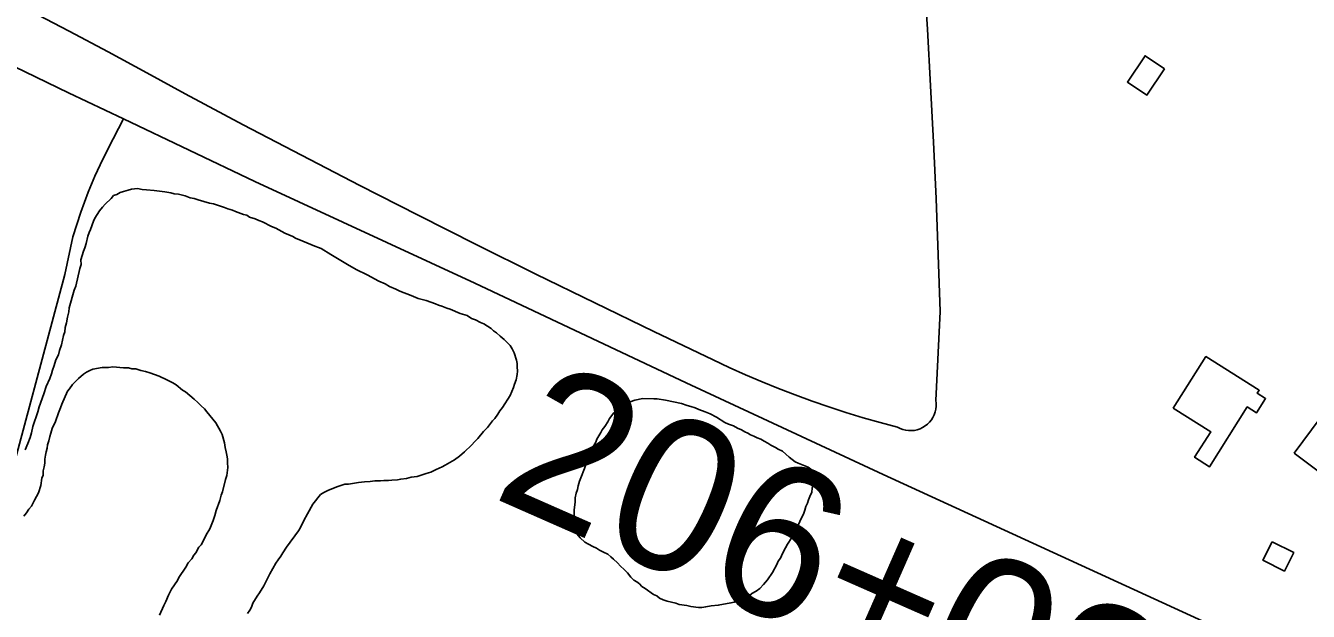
# Model space of a CAD drawing. Extents: x 3683402 to 3721514, y 487807 to 513565.
# Drawn here: x 3709695 to 3710535, y 504281 to 504665 of the extents above; entities that cross this region are included whole.
import ezdxf

# ---------------------------------------------------------------- set-up
doc = ezdxf.new("R2010")
doc.units = 0
for name, color, linetype in [('V-BLDG-OTLN', 7, 'Continuous'), ('V-SITE-VEGE', 7, 'Continuous'), ('V-SURV-IDEN', 7, 'Continuous'), ('V-TOPO-SHOR', 7, 'Continuous')]:
    doc.layers.add(name, color=color, linetype=linetype)

msp = doc.modelspace()

# ---------------------------------------------------------------- linework, layer by layer
at = {"layer": 'V-BLDG-OTLN'}
for points in [[(3710440.69, 504636.38), (3710429.2, 504619.07), (3710416.38, 504627.57), (3710427.95, 504644.82)], [(3710446.46, 504414.09), (3710467.76, 504447.92), (3710502.7, 504425.91), (3710501.4, 504423.86), (3710506.86, 504420.42), (3710501.01, 504411.14), (3710494.92, 504414.97), (3710470.23, 504375.78), (3710460.42, 504381.96), (3710470.94, 504398.67)], [(3710525.52, 504384.69), (3710548.42, 504415.21), (3710571.82, 504397.66), (3710573.92, 504400.46), (3710588.45, 504389.56), (3710573.11, 504369.12), (3710561.38, 504377.92), (3710551.72, 504365.04)], [(3710511.21, 504326.7), (3710525.31, 504319.64), (3710519.25, 504307.52), (3710505.15, 504314.57)]]:
    msp.add_lwpolyline(points, close=True, dxfattribs=at)
at = {"layer": 'V-SITE-VEGE'}
for points in [[(3710283.1, 504699.09), (3710285.4, 504662.17), (3710287.48, 504625.25), (3710289.34, 504588.32), (3710290.99, 504551.37), (3710292.42, 504514.42), (3710293.62, 504477.46), (3710290.84, 504419.21), (3710291.06, 504417.31), (3710291.06, 504415.4), (3710290.85, 504413.5), (3710290.42, 504411.64), (3710289.78, 504409.83), (3710288.95, 504408.11), (3710287.93, 504406.49), (3710286.73, 504405), (3710285.38, 504403.65), (3710283.87, 504402.47), (3710282.25, 504401.46), (3710280.52, 504400.64), (3710278.71, 504400.03), (3710276.84, 504399.61), (3710274.94, 504399.42), (3710273.03, 504399.44), (3710271.13, 504399.67), (3710269.27, 504400.12), (3710267.47, 504400.78), (3710265.76, 504401.63), (3710254.45, 504404.66), (3710243.19, 504407.9), (3710232, 504411.33), (3710220.86, 504414.95), (3710209.79, 504418.77), (3710198.79, 504422.79), (3710187.86, 504426.99), (3710177, 504431.39), (3710166.23, 504435.97), (3710155.53, 504440.74), (3710144.92, 504445.71), (3710106.11, 504464.25), (3710067.39, 504483), (3710028.78, 504501.95), (3709990.26, 504521.1), (3709951.84, 504540.45), (3709913.53, 504560), (3709875.31, 504579.74), (3709837.2, 504599.69), (3709799.2, 504619.84), (3709773.95, 504633.7), (3709748.6, 504647.38), (3709723.15, 504660.86), (3709697.6, 504674.16)], [(3709706.42, 504423.61), (3709708.13, 504428.23), (3709710.41, 504433.66), (3709711.55, 504436.65), (3709712.14, 504439.1), (3709713.27, 504442.09), (3709714.43, 504445.89), (3709716.12, 504449.15), (3709716.71, 504451.87), (3709718.14, 504455.67), (3709719.32, 504461.67), (3709720.18, 504464.11), (3709720.5, 504466.84), (3709721.37, 504470.11), (3709721.97, 504473.65), (3709722.85, 504477.19), (3709723.17, 504479.92), (3709726.36, 504491.35), (3709727.49, 504494.06), (3709730.13, 504505.5), (3709730.99, 504508.22), (3709730.77, 504511.23), (3709732.5, 504516.94), (3709733.35, 504519.12), (3709734.21, 504521.83), (3709735.39, 504526.73), (3709736.25, 504529.18), (3709737.1, 504531.08), (3709739.09, 504536.52), (3709739.94, 504538.41), (3709743.03, 504543.28), (3709744.98, 504545.71), (3709746.65, 504547.6), (3709750.54, 504551.37), (3709752.21, 504553.25), (3709754.4, 504554.04), (3709756.61, 504555.37), (3709758.81, 504555.88), (3709761.83, 504556.93), (3709764.02, 504557.44), (3709767.86, 504557.92), (3709770.85, 504557.33), (3709773.85, 504557.01), (3709778.77, 504556.66), (3709785.86, 504555.73), (3709789.68, 504555.12), (3709791.85, 504554.54), (3709794.85, 504554.22), (3709799.21, 504553.05), (3709802.47, 504551.91), (3709804.92, 504551.33), (3709807.64, 504550.46), (3709814.99, 504548.43), (3709817.71, 504547.84), (3709824.78, 504545.54), (3709826.96, 504544.69), (3709830.22, 504543.82), (3709832.12, 504542.97), (3709837.28, 504540.97), (3709839.46, 504540.39), (3709841.35, 504539.27), (3709844.89, 504538.12), (3709847.33, 504536.99), (3709849.78, 504536.13), (3709855.74, 504533.03), (3709858.46, 504531.89), (3709864.42, 504528.79), (3709869.58, 504526.52), (3709871.47, 504525.4), (3709876.09, 504523.41), (3709883.96, 504520.28), (3709886.41, 504519.42), (3709888.31, 504518.58), (3709894.53, 504514.65), (3709896.7, 504513.52), (3709905.36, 504508.19), (3709911.05, 504504.82), (3709918.37, 504501.43), (3709925.96, 504497.21), (3709930.03, 504495.5), (3709933.01, 504493.82), (3709937.09, 504492.11), (3709939.79, 504490.7), (3709947.13, 504487.85), (3709951.75, 504485.87), (3709956.92, 504484.69), (3709963.17, 504482.41), (3709965.07, 504481.56), (3709967.25, 504480.98), (3709970.5, 504479.56), (3709972.68, 504478.98), (3709979.2, 504476.14), (3709983.82, 504474.7), (3709986.79, 504472.74), (3709989.24, 504471.88), (3709992.49, 504470.19), (3709994.67, 504469.34), (3709999.54, 504466.25), (3710001.15, 504464.86), (3710003.05, 504463.46), (3710005.47, 504461.24)], [(3710005.47, 504461.24), (3710008.17, 504459.01), (3710011.93, 504455.12), (3710013.26, 504452.92), (3710014.59, 504450.44), (3710016.15, 504445.49), (3710016.67, 504443.3), (3710016.63, 504441.11), (3710016.86, 504438.37), (3710016.55, 504436.19), (3710015.95, 504432.65), (3710014.81, 504429.93), (3710014.23, 504427.76), (3710011.96, 504422.33), (3710006.92, 504414.48), (3710005.24, 504412.32), (3710003.84, 504410.16), (3710001.89, 504407.46), (3710000.49, 504405.84), (3709997.15, 504401.52), (3709994.64, 504398.82), (3709990.74, 504394.24), (3709988.8, 504392.36), (3709986.58, 504389.93), (3709982.14, 504385.63), (3709978.81, 504382.68), (3709975.49, 504380.27)], [(3709809.53, 504324.68), (3709812.07, 504329.29), (3709812.92, 504331.19), (3709815.17, 504335.25), (3709817.44, 504340.68), (3709818.58, 504343.94), (3709819.46, 504347.21), (3709821.75, 504353.73), (3709822.62, 504357.27), (3709823.48, 504359.44), (3709825.52, 504367.34), (3709826.38, 504370.06), (3709827.01, 504375.24), (3709826.78, 504378.25), (3709826.82, 504380.98), (3709826.32, 504383.45), (3709826.07, 504385.64), (3709825.3, 504388.39), (3709824.8, 504391.4), (3709823.25, 504396.89), (3709822.19, 504399.09), (3709819.27, 504404.61), (3709815.25, 504409.32), (3709813.37, 504411.8), (3709811.77, 504413.74), (3709809.61, 504415.69), (3709807.46, 504417.91), (3709805.03, 504420.14), (3709799.37, 504424.87), (3709797.47, 504425.99), (3709793.15, 504429.34), (3709790.99, 504430.74), (3709787.19, 504432.72), (3709782.04, 504434.99), (3709776.06, 504437.27), (3709773.07, 504438.13), (3709770.07, 504438.73), (3709766.81, 504439.87), (3709764.08, 504439.92), (3709761.9, 504440.49), (3709758.62, 504440.55), (3709751.8, 504441.2), (3709748.78, 504440.7), (3709744.68, 504440.77), (3709738.66, 504439.77), (3709736.73, 504438.71), (3709734.52, 504437.65), (3709732.59, 504436.31), (3709729.27, 504433.63), (3709727.04, 504431.48), (3709725.38, 504429.6), (3709723.42, 504426.89), (3709722.03, 504425.27), (3709718.34, 504416.86), (3709717.48, 504414.42), (3709716.07, 504411.16), (3709714.06, 504405.45), (3709712.08, 504400.84), (3709711.21, 504397.84), (3709710.35, 504395.67), (3709709.76, 504392.67), (3709708.9, 504390.23), (3709708.6, 504388.05), (3709708.01, 504385.59), (3709707.7, 504383.41), (3709707.11, 504380.69), (3709707.07, 504378.23), (3709706.76, 504375.77), (3709706.17, 504373.05), (3709706.13, 504370.32), (3709705.28, 504368.42), (3709704.65, 504363.51), (3709702.94, 504358.62), (3709700.4, 504354.01), (3709699.27, 504351.84), (3709698.42, 504349.94), (3709696.75, 504348.06), (3709695.08, 504345.62), (3709693.4, 504343.46)], [(3709694.36, 504386.9), (3709696.07, 504390.98), (3709697.5, 504395.05), (3709698.37, 504398.05), (3709699.25, 504402.13), (3709702.68, 504411.64), (3709703.55, 504414.91), (3709706.42, 504423.61)], [(3710198.02, 504331.92), (3710196.61, 504329.49), (3710193.81, 504325.16), (3710192.41, 504322.72), (3710190.43, 504318.93), (3710189.02, 504315.94), (3710187.62, 504314.05), (3710186.77, 504311.88), (3710183.95, 504306.46), (3710180.6, 504301.86), (3710178.08, 504298.62), (3710175.59, 504296.2), (3710173.1, 504294.33), (3710170.34, 504292.73), (3710168.68, 504291.39), (3710166.48, 504290.61), (3710163.44, 504288.74), (3710158.77, 504287.18), (3710156.58, 504286.66), (3710148.36, 504285.15), (3710143.7, 504284.68), (3710140.14, 504284.19), (3710137.67, 504283.68), (3710135.49, 504283.72), (3710130.31, 504284.35), (3710127.85, 504284.93), (3710122.67, 504285.56), (3710120.5, 504286.42), (3710114.78, 504287.87), (3710112.33, 504288.73), (3710109.89, 504289.86), (3710108, 504291.26), (3710105.83, 504292.11), (3710100.43, 504296.03), (3710098.26, 504297.43), (3710096.65, 504299.09), (3710095.03, 504300.48), (3710093.13, 504301.61), (3710090.98, 504303.55), (3710088.84, 504306.32), (3710086.68, 504308.54), (3710084.26, 504310.77), (3710082.38, 504312.98), (3710079.68, 504315.21), (3710078.07, 504316.88), (3710075.91, 504318.55), (3710073.2, 504319.96), (3710070.49, 504321.1), (3710068.59, 504322.49), (3710066.15, 504323.63), (3710063.44, 504325.04), (3710061, 504326.44), (3710057.77, 504329.22), (3710054.55, 504333.1), (3710053.77, 504335.57), (3710053.96, 504347.32), (3710054.59, 504352.78), (3710054.63, 504355.51), (3710055.23, 504358.51), (3710056.08, 504360.96), (3710056.67, 504363.4), (3710057.54, 504366.4), (3710058.39, 504368.57), (3710060.67, 504374.54), (3710061.54, 504377.27), (3710062.12, 504379.44), (3710063.52, 504382.15), (3710064.39, 504384.87), (3710065.52, 504387.59), (3710066.93, 504389.75), (3710068.05, 504391.92), (3710068.9, 504393.82), (3710071.43, 504398.16), (3710072.28, 504400.05), (3710073.96, 504402.21), (3710075.92, 504405.19), (3710077.04, 504407.36), (3710079.84, 504411.14), (3710082.61, 504413.56), (3710084.54, 504414.89), (3710086.47, 504415.95), (3710088.4, 504417.29), (3710090.61, 504418.35), (3710093.63, 504419.39), (3710098.84, 504420.4), (3710106.22, 504420.29), (3710108.4, 504420.25), (3710113.85, 504419.35), (3710124.21, 504417.27), (3710128.01, 504415.84), (3710130.46, 504415.26), (3710133.18, 504414.4), (3710135.62, 504413.26), (3710139.7, 504411.83), (3710142.96, 504410.41), (3710147.29, 504408.16), (3710152.71, 504404.79), (3710155.15, 504403.66), (3710158.41, 504402.52), (3710160.85, 504401.11), (3710163.56, 504399.98)], [(3710163.56, 504399.98), (3710165.73, 504398.58), (3710167.63, 504397.73), (3710169.52, 504396.6), (3710171.7, 504395.75), (3710173.87, 504394.62), (3710176.31, 504393.76), (3710178.48, 504392.63), (3710180.92, 504391.23), (3710182.81, 504389.83), (3710185.79, 504388.42), (3710187.69, 504387.29), (3710190.4, 504385.89), (3710194.71, 504381.99), (3710198.76, 504378.92), (3710200.66, 504378.07), (3710207.18, 504375.51), (3710209.07, 504374.11), (3710209.85, 504371.91), (3710210.08, 504369.18), (3710210.59, 504366.71), (3710210.56, 504364.52), (3710209.97, 504361.8), (3710209.65, 504359.07), (3710208.24, 504356.36), (3710207.39, 504354.19), (3710206.81, 504352.01), (3710205.68, 504349.84), (3710205.09, 504347.39), (3710204.23, 504344.67), (3710203.11, 504342.78), (3710198.02, 504331.92)], [(3709975.49, 504380.27), (3709969.42, 504376.81), (3709967.5, 504375.75), (3709963.64, 504373.9), (3709960.06, 504372.31), (3709957.04, 504371.27), (3709951, 504369.45), (3709947.16, 504368.97), (3709944.14, 504368.2), (3709940.31, 504367.71), (3709938.12, 504367.19), (3709934.56, 504366.98), (3709932.37, 504366.74), (3709929.36, 504366.79), (3709927.17, 504366.55), (3709923.35, 504366.61), (3709920.33, 504366.11), (3709916.5, 504365.9), (3709912.67, 504365.41), (3709906.09, 504364.42), (3709903.64, 504364.46), (3709901.71, 504363.67), (3709898.41, 504362.63), (3709892.63, 504360.26), (3709889.88, 504358.94), (3709887.67, 504357.6), (3709882.66, 504351.4), (3709879.28, 504344.89), (3709876.75, 504340.56), (3709874.48, 504335.68), (3709873.36, 504333.78), (3709865.54, 504323.25), (3709863.02, 504319.46), (3709861.89, 504317.29), (3709859.94, 504314.86), (3709858.54, 504312.7), (3709854.6, 504305.66), (3709850.65, 504297.79), (3709847.85, 504293.19), (3709846.17, 504291.03), (3709843.37, 504286.43), (3709842.5, 504283.98), (3709841.38, 504281.81), (3709839.98, 504279.65)], [(3709782.3, 504278.65), (3709785.13, 504284.89), (3709786.54, 504287.6), (3709788.24, 504291.67), (3709790.22, 504295.74), (3709794.13, 504301.42), (3709794.98, 504303.32), (3709799.46, 504310.08), (3709801.15, 504312.79), (3709803.38, 504315.48), (3709804.78, 504317.92), (3709806.17, 504319.54), (3709808.14, 504323.06), (3709809.53, 504324.68)]]:
    msp.add_lwpolyline(points, dxfattribs=at)
at = {"layer": 'V-TOPO-SHOR'}
for points in [[(3710639.69, 504188.36), (3710638.68, 504193.56), (3710637.34, 504195.23), (3710630.03, 504199.44), (3710256.41, 504370.7), (3710127.27, 504430.68), (3709988.92, 504496.01), (3709844.85, 504562.51), (3709758.66, 504603.44), (3709722.78, 504620.47), (3709601.81, 504678.96), (3709534.8, 504710.08)], [(3709652.98, 504237.94), (3709678.93, 504347.56), (3709720.32, 504501.62), (3709725.62, 504526.29), (3709730.79, 504542.5), (3709735.64, 504555.44), (3709740, 504565.93), (3709743.39, 504573.34), (3709748.75, 504584.08), (3709758.66, 504603.44)]]:
    msp.add_lwpolyline(points, dxfattribs=at)

# ---------------------------------------------------------------- texts
at = {"layer": 'V-SURV-IDEN'}
msp.add_text('206+03.1', height=100, rotation=336.24388, dxfattribs=at).set_placement((3709998.85, 504356.34))

doc.saveas('drawing.dxf')
